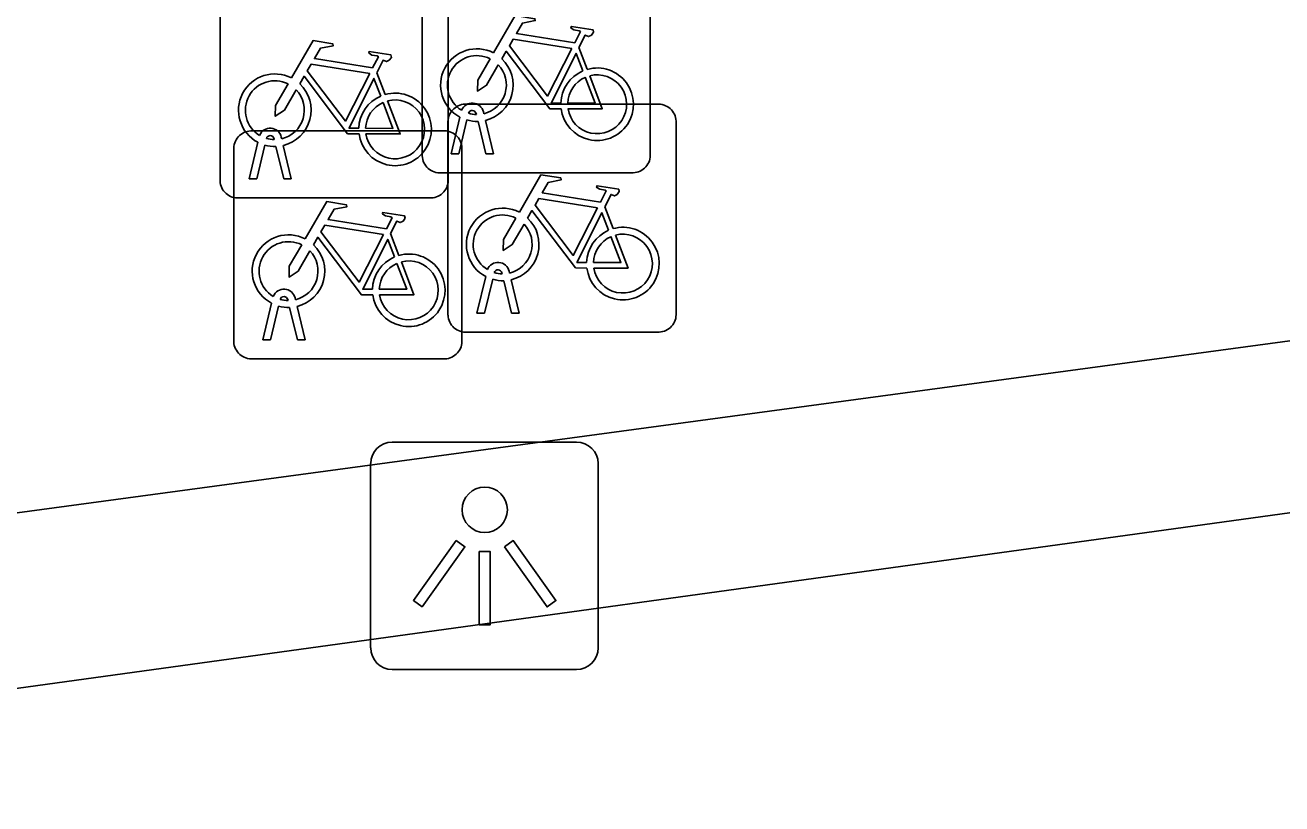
# Model space of a CAD drawing. Extents: x 162157 to 163165, y 378998 to 380775.
# Drawn here: x 162185.37 to 162190.88, y 379845.51 to 379848.92 of the extents above; entities that cross this region are included whole.
import ezdxf

# ---------------------------------------------------------------- set-up
doc = ezdxf.new("R2010")
doc.units = 0
for name, color, linetype in [('IMGEO_Fietsenrek', 7, 'Continuous'), ('IMGEO_Haag', 7, 'Continuous'), ('IMGEO_Lichtpunt', 7, 'Continuous'), ('IMGEO_Voetpad_open', 7, 'Continuous')]:
    doc.layers.add(name, color=color, linetype=linetype)

msp = doc.modelspace()

# ---------------------------------------------------------------- linework, layer by layer
at = {"layer": 'IMGEO_Fietsenrek'}
for p, q in [((162187.1135, 379848.3489), (162187.1135, 379849.1898)), ((162187.1135, 379849.1898), (162187.1135, 379848.3489)), ((162188.1125, 379849.1991), (162188.1125, 379848.3582)), ((162188.1125, 379848.3582), (162188.1125, 379849.1991)), ((162186.2285, 379848.2389), (162186.2285, 379849.0798)), ((162186.2285, 379849.0798), (162186.2285, 379848.2389)), ((162187.2275, 379849.0891), (162187.2275, 379848.2482)), ((162187.2275, 379848.2482), (162187.2275, 379849.0891)), ((162187.8002, 379848.8232), (162187.8365, 379848.728)), ((162186.9152, 379848.7132), (162186.9515, 379848.618)), ((162187.3009, 379848.5755), (162188.1418, 379848.5755)), ((162188.1418, 379848.5755), (162187.3009, 379848.5755)), ((162187.3509, 379848.5299), (162187.3499, 379848.5342)), ((162187.3816, 379848.5414), (162187.3834, 379848.5335)), ((162187.2265, 379847.6509), (162187.2265, 379848.4918)), ((162187.2265, 379848.4918), (162187.2265, 379847.6509)), ((162187.2405, 379848.3583), (162187.2788, 379848.5183)), ((162187.3092, 379848.5061), (162187.2739, 379848.3583)), ((162187.392, 379848.3583), (162187.3581, 379848.5)), ((162187.3904, 379848.5043), (162187.4254, 379848.3583)), ((162188.2255, 379848.5011), (162188.2255, 379847.6602)), ((162188.2255, 379847.6602), (162188.2255, 379848.5011)), ((162186.3629, 379848.4585), (162187.2038, 379848.4585)), ((162187.2038, 379848.4585), (162186.3629, 379848.4585)), ((162186.4659, 379848.4199), (162186.4649, 379848.4242)), ((162186.4966, 379848.4314), (162186.4984, 379848.4235)), ((162186.2885, 379847.5339), (162186.2885, 379848.3748)), ((162186.2885, 379848.3748), (162186.2885, 379847.5339)), ((162186.3555, 379848.2483), (162186.3938, 379848.4083)), ((162186.4242, 379848.3961), (162186.3889, 379848.2483)), ((162186.507, 379848.2483), (162186.4731, 379848.39)), ((162186.5054, 379848.3943), (162186.5404, 379848.2483)), ((162187.2875, 379848.3841), (162187.2875, 379847.5432)), ((162187.2875, 379847.5432), (162187.2875, 379848.3841)), ((162187.2739, 379848.3583), (162187.2405, 379848.3583)), ((162187.4254, 379848.3583), (162187.392, 379848.3583)), ((162188.0381, 379848.2745), (162187.1972, 379848.2745)), ((162187.1972, 379848.2745), (162188.0381, 379848.2745)), ((162186.3889, 379848.2483), (162186.3555, 379848.2483)), ((162186.5404, 379848.2483), (162186.507, 379848.2483)), ((162187.1531, 379848.1645), (162186.3122, 379848.1645)), ((162186.3122, 379848.1645), (162187.1531, 379848.1645)), ((162187.9132, 379848.1252), (162187.9495, 379848.03)), ((162186.9752, 379848.0082), (162187.0115, 379847.913)), ((162187.3535, 379847.6603), (162187.3918, 379847.8203)), ((162187.4639, 379847.8319), (162187.4629, 379847.8362)), ((162187.4946, 379847.8434), (162187.4964, 379847.8355)), ((162187.4222, 379847.8081), (162187.3869, 379847.6603)), ((162187.505, 379847.6603), (162187.4711, 379847.802)), ((162187.5034, 379847.8063), (162187.5384, 379847.6603)), ((162186.4155, 379847.5433), (162186.4538, 379847.7033)), ((162186.5259, 379847.7149), (162186.5249, 379847.7192)), ((162186.5566, 379847.7264), (162186.5584, 379847.7185)), ((162186.4842, 379847.6911), (162186.4489, 379847.5433)), ((162186.567, 379847.5433), (162186.5331, 379847.685)), ((162186.5654, 379847.6893), (162186.6004, 379847.5433)), ((162187.3869, 379847.6603), (162187.3535, 379847.6603)), ((162187.5384, 379847.6603), (162187.505, 379847.6603)), ((162186.4489, 379847.5433), (162186.4155, 379847.5433)), ((162186.6004, 379847.5433), (162186.567, 379847.5433)), ((162188.1511, 379847.5765), (162187.3102, 379847.5765)), ((162187.3102, 379847.5765), (162188.1511, 379847.5765)), ((162187.2131, 379847.4595), (162186.3722, 379847.4595)), ((162186.3722, 379847.4595), (162187.2131, 379847.4595))]:
    msp.add_line(p, q, dxfattribs=at)
for points in [[(162187.4261, 379848.8002), (162187.5208, 379848.9637), (162187.607, 379848.9499), (162187.6087, 379848.9412), (162187.5526, 379848.9303), (162187.5264, 379848.885), (162187.7816, 379848.8442)], [(162187.7816, 379848.8442), (162187.8066, 379848.893), (162187.8015, 379848.897), (162187.7783, 379848.9007), (162187.7656, 379848.9082), (162187.7646, 379848.9113), (162187.7668, 379848.9159), (162187.8616, 379848.9008), (162187.8639, 379848.8905), (162187.8545, 379848.8781), (162187.8421, 379848.8717), (162187.8276, 379848.8779), (162187.8002, 379848.8232)], [(162187.7687, 379848.819), (162187.5119, 379848.86), (162187.4952, 379848.8312), (162187.6622, 379848.6109), (162187.7687, 379848.819)], [(162186.5411, 379848.6902), (162186.6358, 379848.8537), (162186.722, 379848.8399), (162186.7237, 379848.8312), (162186.6676, 379848.8203), (162186.6414, 379848.775), (162186.8966, 379848.7342)], [(162186.8966, 379848.7342), (162186.9216, 379848.783), (162186.9165, 379848.787), (162186.8933, 379848.7907), (162186.8806, 379848.7982), (162186.8796, 379848.8013), (162186.8818, 379848.8059), (162186.9766, 379848.7908), (162186.9789, 379848.7805), (162186.9695, 379848.7681), (162186.9571, 379848.7617), (162186.9426, 379848.7679), (162186.9152, 379848.7132)], [(162187.7218, 379848.5555), (162187.6721, 379848.5556), (162187.4814, 379848.8073), (162187.4624, 379848.7745)], [(162186.8837, 379848.709), (162186.6269, 379848.75), (162186.6102, 379848.7212), (162186.7772, 379848.5009), (162186.8837, 379848.709)], [(162187.4468, 379848.7477), (162187.3952, 379848.6585), (162187.3553, 379848.6325), (162187.3565, 379848.68), (162187.411, 379848.7742)], [(162187.8167, 379848.721), (162187.7874, 379848.7978), (162187.678, 379848.5797), (162187.7207, 379848.5796)], [(162186.8368, 379848.4455), (162186.7871, 379848.4456), (162186.5964, 379848.6973), (162186.5774, 379848.6645)], [(162187.7507, 379848.5795), (162187.8706, 379848.5793), (162187.8274, 379848.6929)], [(162187.8472, 379848.6998), (162187.9022, 379848.5552), (162187.7521, 379848.5555)], [(162186.5618, 379848.6377), (162186.5102, 379848.5485), (162186.4703, 379848.5225), (162186.4715, 379848.57), (162186.526, 379848.6642)], [(162186.9317, 379848.611), (162186.9024, 379848.6878), (162186.793, 379848.4697), (162186.8357, 379848.4696)], [(162186.8657, 379848.4695), (162186.9856, 379848.4693), (162186.9424, 379848.5829)], [(162186.9622, 379848.5898), (162187.0172, 379848.4452), (162186.8671, 379848.4455)], [(162187.5391, 379848.1022), (162187.6338, 379848.2657), (162187.72, 379848.2519), (162187.7217, 379848.2432), (162187.6656, 379848.2323), (162187.6394, 379848.187), (162187.8946, 379848.1462)], [(162187.8946, 379848.1462), (162187.9196, 379848.195), (162187.9145, 379848.199), (162187.8913, 379848.2027), (162187.8786, 379848.2102), (162187.8776, 379848.2133), (162187.8798, 379848.2179), (162187.9746, 379848.2028), (162187.9769, 379848.1925), (162187.9675, 379848.1801), (162187.9551, 379848.1737), (162187.9406, 379848.1799), (162187.9132, 379848.1252)], [(162186.6011, 379847.9852), (162186.6958, 379848.1487), (162186.782, 379848.1349), (162186.7837, 379848.1262), (162186.7276, 379848.1153), (162186.7014, 379848.07), (162186.9566, 379848.0292)], [(162187.8817, 379848.121), (162187.6249, 379848.162), (162187.6082, 379848.1332), (162187.7752, 379847.9129), (162187.8817, 379848.121)], [(162186.9566, 379848.0292), (162186.9816, 379848.078), (162186.9765, 379848.082), (162186.9533, 379848.0857), (162186.9406, 379848.0932), (162186.9396, 379848.0963), (162186.9418, 379848.1009), (162187.0366, 379848.0858), (162187.0389, 379848.0755), (162187.0295, 379848.0631), (162187.0171, 379848.0567), (162187.0026, 379848.0629), (162186.9752, 379848.0082)], [(162187.8348, 379847.8575), (162187.7851, 379847.8576), (162187.5944, 379848.1093), (162187.5754, 379848.0765)], [(162187.9297, 379848.023), (162187.9004, 379848.0998), (162187.791, 379847.8817), (162187.8337, 379847.8816)], [(162186.9437, 379848.004), (162186.6869, 379848.045), (162186.6702, 379848.0162), (162186.8372, 379847.7959), (162186.9437, 379848.004)], [(162187.5598, 379848.0497), (162187.5082, 379847.9605), (162187.4683, 379847.9345), (162187.4695, 379847.982), (162187.524, 379848.0762)], [(162186.8968, 379847.7405), (162186.8471, 379847.7406), (162186.6564, 379847.9923), (162186.6374, 379847.9595)], [(162186.9917, 379847.906), (162186.9624, 379847.9828), (162186.853, 379847.7647), (162186.8957, 379847.7646)], [(162187.8637, 379847.8815), (162187.9836, 379847.8813), (162187.9404, 379847.9949)], [(162187.9602, 379848.0018), (162188.0152, 379847.8572), (162187.8651, 379847.8575)], [(162186.6218, 379847.9327), (162186.5702, 379847.8435), (162186.5303, 379847.8175), (162186.5315, 379847.865), (162186.586, 379847.9592)], [(162186.9257, 379847.7645), (162187.0456, 379847.7643), (162187.0024, 379847.8779)], [(162187.0222, 379847.8848), (162187.0772, 379847.7402), (162186.9271, 379847.7405)]]:
    msp.add_lwpolyline(points, dxfattribs=at)
for centre, radius, start, end in [((162187.3531, 379848.6589), 0.159, 62.6766, 242.1369), ((162187.3531, 379848.6589), 0.129, 63.3192, 238.903), ((162187.3531, 379848.6589), 0.129, 283.6043, 43.4302), ((162187.3531, 379848.6589), 0.159, 283.5766, 46.6042), ((162186.4681, 379848.5489), 0.159, 62.6766, 242.1369), ((162187.8797, 379848.5749), 0.159, 113.3408, 178.3217), ((162187.8797, 379848.5749), 0.159, 187.0065, 105.7708), ((162187.8797, 379848.5749), 0.129, 113.923, 177.9556), ((162187.8797, 379848.5749), 0.129, 188.6715, 104.5883), ((162186.4681, 379848.5489), 0.129, 63.3192, 238.903), ((162186.4681, 379848.5489), 0.129, 283.6043, 43.4302), ((162186.4681, 379848.5489), 0.159, 283.5766, 46.6042), ((162186.9947, 379848.4649), 0.159, 113.3408, 178.3217), ((162186.9947, 379848.4649), 0.159, 187.0065, 105.7708), ((162186.9947, 379848.4649), 0.129, 113.923, 177.9556), ((162186.9947, 379848.4649), 0.129, 188.6715, 104.5883), ((162187.3042, 379848.4976), 0.0779, 92.4484, 184.2845), ((162187.3042, 379848.4976), 0.0779, 92.4484, 184.2845), ((162187.3329, 379848.5303), 0.0499, 12.8025, 158.6934), ((162187.3329, 379848.5303), 0.0174, 12.8025, 163.4502), ((162187.3531, 379848.6589), 0.129, 253.415, 269.0204), ((162188.1476, 379848.4978), 0.0779, 2.4484, 94.2845), ((162188.1476, 379848.4978), 0.0779, 2.4484, 94.2845), ((162187.3531, 379848.6589), 0.159, 253.9967, 271.7867), ((162186.3662, 379848.3806), 0.0779, 92.4484, 184.2845), ((162186.3662, 379848.3806), 0.0779, 92.4484, 184.2845), ((162186.4479, 379848.4203), 0.0499, 12.8025, 158.6934), ((162186.4479, 379848.4203), 0.0174, 12.8025, 163.4502), ((162186.4681, 379848.5489), 0.129, 253.415, 269.0204), ((162187.2096, 379848.3808), 0.0779, 2.4484, 94.2845), ((162187.2096, 379848.3808), 0.0779, 2.4484, 94.2845), ((162186.4681, 379848.5489), 0.159, 253.9967, 271.7867), ((162187.1914, 379848.3522), 0.0779, 182.4484, 274.2845), ((162187.1914, 379848.3522), 0.0779, 182.4484, 274.2845), ((162188.0348, 379848.3524), 0.0779, 272.4484, 4.2845), ((162188.0348, 379848.3524), 0.0779, 272.4484, 4.2845), ((162186.3064, 379848.2422), 0.0779, 182.4484, 274.2845), ((162186.3064, 379848.2422), 0.0779, 182.4484, 274.2845), ((162187.1498, 379848.2424), 0.0779, 272.4484, 4.2845), ((162187.1498, 379848.2424), 0.0779, 272.4484, 4.2845), ((162187.4661, 379847.9609), 0.159, 62.6766, 242.1369), ((162187.4661, 379847.9609), 0.129, 63.3192, 238.903), ((162187.4661, 379847.9609), 0.129, 283.6043, 43.4302), ((162187.4661, 379847.9609), 0.159, 283.5766, 46.6042), ((162187.9927, 379847.8769), 0.159, 187.0065, 105.7708), ((162186.5281, 379847.8439), 0.159, 62.6766, 242.1369), ((162187.9927, 379847.8769), 0.159, 113.3408, 178.3217), ((162187.9927, 379847.8769), 0.129, 113.923, 177.9556), ((162187.9927, 379847.8769), 0.129, 188.6715, 104.5883), ((162186.5281, 379847.8439), 0.129, 63.3192, 238.903), ((162186.5281, 379847.8439), 0.129, 283.6043, 43.4302), ((162186.5281, 379847.8439), 0.159, 283.5766, 46.6042), ((162187.0547, 379847.7599), 0.159, 113.3408, 178.3217), ((162187.0547, 379847.7599), 0.159, 187.0065, 105.7708), ((162187.0547, 379847.7599), 0.129, 113.923, 177.9556), ((162187.0547, 379847.7599), 0.129, 188.6715, 104.5883), ((162187.4459, 379847.8323), 0.0499, 12.8025, 158.6934), ((162187.4459, 379847.8323), 0.0174, 12.8025, 163.4502), ((162187.4661, 379847.9609), 0.129, 253.415, 269.0204), ((162186.5079, 379847.7153), 0.0499, 12.8025, 158.6934), ((162187.4661, 379847.9609), 0.159, 253.9967, 271.7867), ((162186.5079, 379847.7153), 0.0174, 12.8025, 163.4502), ((162186.5281, 379847.8439), 0.129, 253.415, 269.0204), ((162186.5281, 379847.8439), 0.159, 253.9967, 271.7867), ((162187.3044, 379847.6542), 0.0779, 182.4484, 274.2845), ((162187.3044, 379847.6542), 0.0779, 182.4484, 274.2845), ((162188.1478, 379847.6544), 0.0779, 272.4484, 4.2845), ((162188.1478, 379847.6544), 0.0779, 272.4484, 4.2845), ((162187.2098, 379847.5374), 0.0779, 272.4484, 4.2845), ((162187.2098, 379847.5374), 0.0779, 272.4484, 4.2845), ((162186.3664, 379847.5372), 0.0779, 182.4484, 274.2845), ((162186.3664, 379847.5372), 0.0779, 182.4484, 274.2845)]:
    msp.add_arc(centre, radius, start, end, dxfattribs=at)
at = {"layer": 'IMGEO_Haag'}
msp.add_lwpolyline([(162203.264, 379863.924), (162203.282, 379863.473), (162203.297, 379863.078), (162201.359, 379862.729), (162200.009, 379862.582), (162197.952, 379858.915), (162192.736, 379858.318), (162194.33, 379847.256), (162181.673, 379845.51), (162181.626, 379845.895)], dxfattribs=at)
at = {"layer": 'IMGEO_Lichtpunt'}
for p, q in [((162187.7896, 379847.0951), (162186.9825, 379847.0951)), ((162187.7896, 379847.0951), (162186.9825, 379847.0951)), ((162186.8878, 379847.0005), (162186.8878, 379846.1933)), ((162186.8878, 379847.0005), (162186.8878, 379846.1933)), ((162187.8843, 379846.1933), (162187.8843, 379847.0005)), ((162187.8843, 379846.1933), (162187.8843, 379847.0005)), ((162186.9825, 379846.0987), (162187.7896, 379846.0987)), ((162186.9825, 379846.0987), (162187.7896, 379846.0987))]:
    msp.add_line(p, q, dxfattribs=at)
for points in [[(162187.2622, 379846.6638), (162187.3007, 379846.6363), (162187.1134, 379846.3739), (162187.0749, 379846.4014), (162187.2622, 379846.6638)], [(162187.4736, 379846.6361), (162187.5122, 379846.6635), (162187.6989, 379846.4006), (162187.6603, 379846.3732), (162187.4736, 379846.6361)], [(162187.3637, 379846.6161), (162187.411, 379846.6161), (162187.411, 379846.2937), (162187.3637, 379846.2937), (162187.3637, 379846.6161)]]:
    msp.add_lwpolyline(points, dxfattribs=at)
msp.add_circle((162187.3874, 379846.7984), 0.0994, dxfattribs=at)
for centre, start, end in [((162186.9825, 379847.0005), 90, 180), ((162186.9825, 379847.0005), 90, 180), ((162187.7896, 379847.0005), 0, 90), ((162187.7896, 379847.0005), 0, 90), ((162186.9825, 379846.1933), 180, 270), ((162186.9825, 379846.1933), 180, 270), ((162187.7896, 379846.1933), 270, 0), ((162187.7896, 379846.1933), 270, 360)]:
    msp.add_arc(centre, 0.0946, start, end, dxfattribs=at)
at = {"layer": 'IMGEO_Voetpad_open'}
msp.add_lwpolyline([(162203.264, 379863.924), (162199.253, 379863.376), (162197.167, 379859.742), (162191.911, 379859.079), (162193.42, 379847.877), (162181.579, 379846.277)], dxfattribs=at)

doc.saveas('drawing.dxf')
